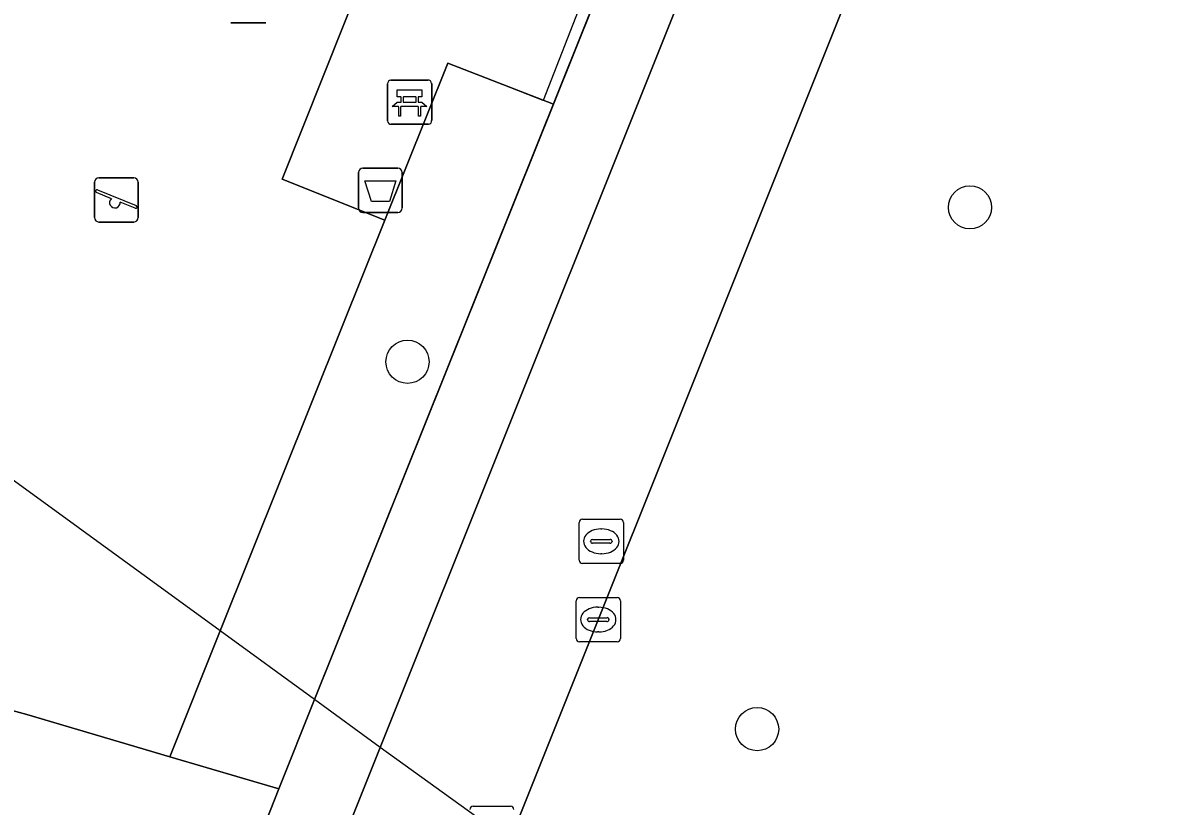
# Model space of a CAD drawing. Extents: x 162803 to 163818, y 381639 to 382475.
# Drawn here: x 163112.1 to 163137.93, y 381969.97 to 381987.7 of the extents above; entities that cross this region are included whole.
import ezdxf

# ---------------------------------------------------------------- set-up
doc = ezdxf.new("R2010")
doc.units = 0
for name, color, linetype in [('IMGEO_Afvalbak', 7, 'Continuous'), ('IMGEO_Bank', 7, 'Continuous'), ('IMGEO_Boom', 7, 'Continuous'), ('IMGEO_Duiker', 7, 'Continuous'), ('IMGEO_Fietspad_gesloten', 7, 'Continuous'), ('IMGEO_Groenvoorziening', 7, 'Continuous'), ('IMGEO_Haag', 7, 'Continuous'), ('IMGEO_Kolk', 7, 'Continuous'), ('IMGEO_Loofbos', 7, 'Continuous'), ('IMGEO_Rioolput', 7, 'Continuous'), ('IMGEO_Speelvoorziening', 7, 'Continuous'), ('IMGEO_Voetpad_gesloten', 7, 'Continuous'), ('IMGEO_Voetpad_open', 7, 'Continuous')]:
    doc.layers.add(name, color=color, linetype=linetype)

msp = doc.modelspace()

# ---------------------------------------------------------------- linework, layer by layer
at = {"layer": 'IMGEO_Afvalbak'}
for p, q in [((163119.705, 381983.508), (163119.705, 381984.308)), ((163119.705, 381984.308), (163119.705, 381983.508)), ((163119.805, 381984.408), (163120.595, 381984.408)), ((163120.595, 381984.408), (163119.805, 381984.408)), ((163120.695, 381984.308), (163120.695, 381983.508)), ((163120.695, 381983.508), (163120.695, 381984.308)), ((163120.595, 381983.408), (163119.805, 381983.408)), ((163119.805, 381983.408), (163120.595, 381983.408))]:
    msp.add_line(p, q, dxfattribs=at)
msp.add_lwpolyline([(163119.848, 381984.122), (163120.552, 381984.122), (163120.403, 381983.652), (163119.997, 381983.652), (163119.848, 381984.122)], dxfattribs=at)
for centre, start, end in [((163119.805, 381984.308), 90, 180), ((163119.805, 381984.308), 90, 180), ((163120.595, 381984.308), 0, 90), ((163120.595, 381984.308), 360, 90), ((163119.805, 381983.508), 180, 270), ((163119.805, 381983.508), 180, 270), ((163120.595, 381983.508), 270, 0), ((163120.595, 381983.508), 270, 0)]:
    msp.add_arc(centre, 0.1, start, end, dxfattribs=at)
at = {"layer": 'IMGEO_Bank'}
for p, q in [((163120.362, 381985.478), (163120.362, 381986.319)), ((163120.362, 381986.319), (163120.362, 381985.478)), ((163120.437, 381986.403), (163121.278, 381986.403)), ((163121.278, 381986.403), (163120.437, 381986.403)), ((163121.362, 381986.328), (163121.362, 381985.487)), ((163121.362, 381985.487), (163121.362, 381986.328)), ((163120.671, 381985.909), (163120.671, 381986.015)), ((163120.715, 381986.015), (163120.715, 381985.909)), ((163121.003, 381986.021), (163120.721, 381986.021)), ((163121.009, 381985.909), (163121.009, 381986.015)), ((163121.053, 381986.015), (163121.053, 381985.909)), ((163121.059, 381985.801), (163120.666, 381985.801)), ((163120.721, 381985.903), (163121.003, 381985.903)), ((163121.287, 381985.403), (163120.446, 381985.403)), ((163120.446, 381985.403), (163121.287, 381985.403))]:
    msp.add_line(p, q, dxfattribs=at)
for points in [[(163120.665, 381986.021), (163120.579, 381986.021), (163120.579, 381986.182), (163121.142, 381986.182), (163121.142, 381986.021), (163121.059, 381986.021)], [(163120.609, 381985.801), (163120.467, 381985.801), (163120.579, 381985.903), (163120.665, 381985.903)], [(163120.659, 381985.794), (163120.659, 381985.587), (163120.616, 381985.587), (163120.616, 381985.794)], [(163121.059, 381985.903), (163121.142, 381985.903), (163121.254, 381985.801), (163121.115, 381985.801)], [(163121.109, 381985.794), (163121.109, 381985.587), (163121.065, 381985.587), (163121.065, 381985.794)]]:
    msp.add_lwpolyline(points, dxfattribs=at)
for centre, radius, start, end in [((163120.44, 381986.325), 0.0779, 92.4484, 184.2845), ((163120.44, 381986.325), 0.0779, 92.4484, 184.2845), ((163121.284, 381986.325), 0.0779, 2.4484, 94.2845), ((163121.284, 381986.325), 0.0779, 2.4484, 94.2845), ((163120.664, 381986.014), 0.00671, 2.8957, 87.1043), ((163120.721, 381986.014), 0.00671, 92.8957, 177.1043), ((163121.003, 381986.014), 0.00671, 2.8957, 87.1043), ((163121.06, 381986.014), 0.00671, 92.8957, 177.1043), ((163120.609, 381985.794), 0.00671, 2.8957, 87.1043), ((163120.666, 381985.794), 0.00671, 92.8957, 177.1043), ((163120.664, 381985.91), 0.00671, 272.8957, 357.1043), ((163120.721, 381985.91), 0.00671, 182.8957, 267.1043), ((163121.003, 381985.91), 0.00671, 272.8957, 357.1043), ((163121.06, 381985.91), 0.00671, 182.8957, 267.1043), ((163121.058, 381985.794), 0.00671, 2.8957, 87.1043), ((163121.115, 381985.794), 0.00671, 92.8957, 177.1043), ((163120.44, 381985.481), 0.0779, 182.4484, 274.2845), ((163120.44, 381985.481), 0.0779, 182.4484, 274.2845), ((163121.284, 381985.481), 0.0779, 272.4484, 4.2845), ((163121.284, 381985.481), 0.0779, 272.4484, 4.2845)]:
    msp.add_arc(centre, radius, start, end, dxfattribs=at)
at = {"layer": 'IMGEO_Boom'}
for centre in [(163133.557, 381983.521), (163120.814, 381980.026), (163128.735, 381971.712)]:
    msp.add_circle(centre, 0.489, dxfattribs=at)
at = {"layer": 'IMGEO_Duiker'}
msp.add_lwpolyline([(163148.781, 381946.026), (163148.61, 381946.179), (163144.629, 381949.763), (163143.611, 381950.679), (163141.378, 381952.689), (163128.16, 381964.586), (163124.319, 381968.044), (163123.111, 381969.13), (163122.736, 381969.468), (163120.198, 381971.297), (163118.709, 381972.38), (163116.57, 381973.935), (163098.789, 381986.862), (163095.264, 381989.424), (163095.091, 381989.55)], dxfattribs=at)
at = {"layer": 'IMGEO_Fietspad_gesloten'}
for points in [[(163131.643, 381999.882), (163120.198, 381971.297), (163114.729, 381957.637)], [(163115.91, 381951.139), (163116.224, 381951.922), (163121.916, 381966.144), (163122.824, 381968.413), (163123.111, 381969.13), (163134.332, 381997.163)]]:
    msp.add_lwpolyline(points, dxfattribs=at)
at = {"layer": 'IMGEO_Groenvoorziening'}
msp.add_lwpolyline([(163088.611, 381977.314), (163099.541, 381975.172), (163107.258, 381973.384), (163112.19, 381972.039), (163115.427, 381971.085), (163116.57, 381973.935), (163119.337, 381980.828), (163120.302, 381983.233), (163117.972, 381984.163), (163120.307, 381990.014)], dxfattribs=at)
msp.add_lwpolyline([(163124.12, 381985.855), (163121.727, 381986.783), (163120.302, 381983.233), (163119.337, 381980.828), (163116.57, 381973.935), (163115.427, 381971.085), (163117.896, 381970.357), (163118.709, 381972.38)], close=True, dxfattribs=at)
at = {"layer": 'IMGEO_Haag'}
msp.add_lwpolyline([(163119.337, 381980.828), (163116.57, 381973.935), (163115.427, 381971.085), (163117.896, 381970.357), (163118.709, 381972.38), (163128.77, 381997.436), (163126.47, 381998.601), (163122.661, 381989.11), (163124.804, 381988.287), (163123.89, 381985.944), (163121.727, 381986.783), (163120.302, 381983.233)], close=True, dxfattribs=at)
at = {"layer": 'IMGEO_Kolk'}
for p, q in [((163124.636, 381973.765), (163124.636, 381974.617)), ((163124.711, 381974.691), (163125.563, 381974.691)), ((163125.637, 381974.617), (163125.637, 381973.765)), ((163125.124, 381974.471), (163125.149, 381974.471)), ((163124.895, 381974.185), (163124.895, 381974.197)), ((163125.333, 381974.148), (163124.935, 381974.148)), ((163124.938, 381974.234), (163125.336, 381974.234)), ((163125.379, 381974.197), (163125.379, 381974.185)), ((163125.147, 381973.911), (163125.122, 381973.911)), ((163125.563, 381973.691), (163124.711, 381973.691))]:
    msp.add_line(p, q, dxfattribs=at)
for points in [[(163124.636, 381973.765), (163124.636, 381974.617)], [(163124.711, 381974.691), (163125.563, 381974.691)], [(163125.637, 381974.617), (163125.637, 381973.765)], [(163125.563, 381973.691), (163124.711, 381973.691)]]:
    msp.add_lwpolyline(points, dxfattribs=at)
for centre, radius, start, end in [((163124.713, 381974.615), 0.0765, 91.552, 178.448), ((163124.713, 381974.615), 0.0765, 91.552, 178.448), ((163125.561, 381974.615), 0.0765, 1.552, 88.448), ((163125.561, 381974.615), 0.0765, 1.552, 88.448), ((163124.935, 381974.194), 0.0403, 85.8775, 175.7526), ((163124.932, 381974.184), 0.0366, 178.938, 274.7102), ((163125.336, 381974.191), 0.043, 264.8664, 352.4533), ((163125.34, 381974.196), 0.0386, 1.7309, 96.639), ((163124.713, 381973.767), 0.0765, 181.552, 268.448), ((163124.713, 381973.767), 0.0765, 181.552, 268.448), ((163125.561, 381973.767), 0.0765, 271.552, 358.448), ((163125.561, 381973.767), 0.0765, 271.552, 358.448)]:
    msp.add_arc(centre, radius, start, end, dxfattribs=at)
for centre, major_axis, ratio, start_param, end_param in [((163125.123, 381974.191), (-0.387, 0.002), 0.722429, 4.712389, 7.853982), ((163125.148, 381974.191), (-0.39, 0.002), 0.717154, 1.570796, 4.712389)]:
    msp.add_ellipse(centre, major_axis=major_axis, ratio=ratio, start_param=start_param, end_param=end_param, dxfattribs=at)
at = {"layer": 'IMGEO_Loofbos'}
msp.add_lwpolyline([(163134.332, 381997.163), (163123.111, 381969.13), (163122.824, 381968.413), (163124.319, 381968.044), (163134.127, 381965.619), (163144.532, 381962.703)], dxfattribs=at)
at = {"layer": 'IMGEO_Rioolput'}
for p, q in [((163124.78, 381976.462), (163125.632, 381976.462)), ((163124.705, 381975.536), (163124.705, 381976.388)), ((163125.193, 381976.242), (163125.218, 381976.242)), ((163125.706, 381976.388), (163125.706, 381975.536)), ((163124.964, 381975.956), (163124.964, 381975.968)), ((163125.402, 381975.919), (163125.004, 381975.919)), ((163125.007, 381976.005), (163125.405, 381976.005)), ((163125.448, 381975.968), (163125.448, 381975.956)), ((163125.216, 381975.682), (163125.191, 381975.682)), ((163125.632, 381975.462), (163124.78, 381975.462)), ((163122.299, 381969.967), (163123.151, 381969.967))]:
    msp.add_line(p, q, dxfattribs=at)
for points in [[(163124.78, 381976.462), (163125.632, 381976.462)], [(163124.705, 381975.536), (163124.705, 381976.388)], [(163125.706, 381976.388), (163125.706, 381975.536)], [(163125.632, 381975.462), (163124.78, 381975.462)], [(163122.299, 381969.967), (163123.151, 381969.967)]]:
    msp.add_lwpolyline(points, dxfattribs=at)
for centre, radius, start, end in [((163124.782, 381976.386), 0.0765, 91.552, 178.448), ((163124.782, 381976.386), 0.0765, 91.552, 178.448), ((163125.63, 381976.386), 0.0765, 1.552, 88.448), ((163125.63, 381976.386), 0.0765, 1.552, 88.448), ((163125.004, 381975.965), 0.0403, 85.8775, 175.7526), ((163125.001, 381975.955), 0.0366, 178.938, 274.7102), ((163125.405, 381975.962), 0.043, 264.8664, 352.4533), ((163125.409, 381975.967), 0.0386, 1.7309, 96.639), ((163124.782, 381975.538), 0.0765, 181.552, 268.448), ((163124.782, 381975.538), 0.0765, 181.552, 268.448), ((163125.63, 381975.538), 0.0765, 271.552, 358.448), ((163125.63, 381975.538), 0.0765, 271.552, 358.448), ((163122.301, 381969.891), 0.0765, 91.552, 178.448), ((163122.301, 381969.891), 0.0765, 91.552, 178.448), ((163123.149, 381969.891), 0.0765, 1.552, 88.448), ((163123.149, 381969.891), 0.0765, 1.552, 88.448)]:
    msp.add_arc(centre, radius, start, end, dxfattribs=at)
for centre, major_axis, ratio, start_param, end_param in [((163125.192, 381975.962), (-0.387, 0.002), 0.722429, 4.712389, 7.853982), ((163125.217, 381975.962), (-0.39, 0.002), 0.717154, 1.570796, 4.712389)]:
    msp.add_ellipse(centre, major_axis=major_axis, ratio=ratio, start_param=start_param, end_param=end_param, dxfattribs=at)
at = {"layer": 'IMGEO_Speelvoorziening'}
for p, q in [((163117.602, 381987.698), (163116.812, 381987.698)), ((163116.812, 381987.698), (163117.602, 381987.698)), ((163113.823, 381984.19), (163114.613, 381984.19)), ((163114.613, 381984.19), (163113.823, 381984.19)), ((163113.723, 381983.29), (163113.723, 381984.09)), ((163113.723, 381984.09), (163113.723, 381983.29)), ((163113.792, 381983.915), (163114.668, 381983.562)), ((163114.713, 381984.09), (163114.713, 381983.29)), ((163114.713, 381983.29), (163114.713, 381984.09)), ((163114.106, 381983.718), (163113.767, 381983.855)), ((163114.644, 381983.502), (163114.304, 381983.639)), ((163114.613, 381983.19), (163113.823, 381983.19)), ((163113.823, 381983.19), (163114.613, 381983.19))]:
    msp.add_line(p, q, dxfattribs=at)
for centre, radius, start, end in [((163113.823, 381984.09), 0.1, 90, 180), ((163113.823, 381984.09), 0.1, 90, 180), ((163114.613, 381984.09), 0.1, 0, 90), ((163114.613, 381984.09), 0.1, 360, 90), ((163113.78, 381983.885), 0.0327, 68.078, 248.078), ((163114.185, 381983.628), 0.12, 130.9928, 5.1632), ((163114.656, 381983.532), 0.0327, 248.078, 68.078), ((163113.823, 381983.29), 0.1, 180, 270), ((163113.823, 381983.29), 0.1, 180, 270), ((163114.613, 381983.29), 0.1, 270, 0), ((163114.613, 381983.29), 0.1, 270, 0)]:
    msp.add_arc(centre, radius, start, end, dxfattribs=at)
at = {"layer": 'IMGEO_Voetpad_gesloten'}
msp.add_lwpolyline([(163069.133, 381998.957), (163078.227, 381981.066), (163078.167, 381980.981), (163086.924, 381974.785), (163087.214, 381975.231), (163098.595, 381972.774), (163107.145, 381970.817), (163111.676, 381969.623), (163116.866, 381968.065), (163116.95, 381967.948), (163117.896, 381970.357), (163115.427, 381971.085), (163112.19, 381972.039), (163107.258, 381973.384), (163099.541, 381975.172)], dxfattribs=at)
at = {"layer": 'IMGEO_Voetpad_open'}
for points in [[(163131.554, 382001.361), (163130.588, 382001.916), (163129.487, 381999.207), (163128.77, 381997.436), (163125.057, 381988.19), (163124.12, 381985.855), (163118.709, 381972.38), (163117.896, 381970.357), (163116.95, 381967.948), (163113.106, 381958.381)], [(163114.729, 381957.637), (163120.198, 381971.297), (163131.643, 381999.882)]]:
    msp.add_lwpolyline(points, dxfattribs=at)
msp.add_lwpolyline([(163121.727, 381986.783), (163124.12, 381985.855), (163125.057, 381988.19), (163122.661, 381989.11), (163120.307, 381990.014), (163117.972, 381984.163), (163120.302, 381983.233)], close=True, dxfattribs=at)

doc.saveas('drawing.dxf')
